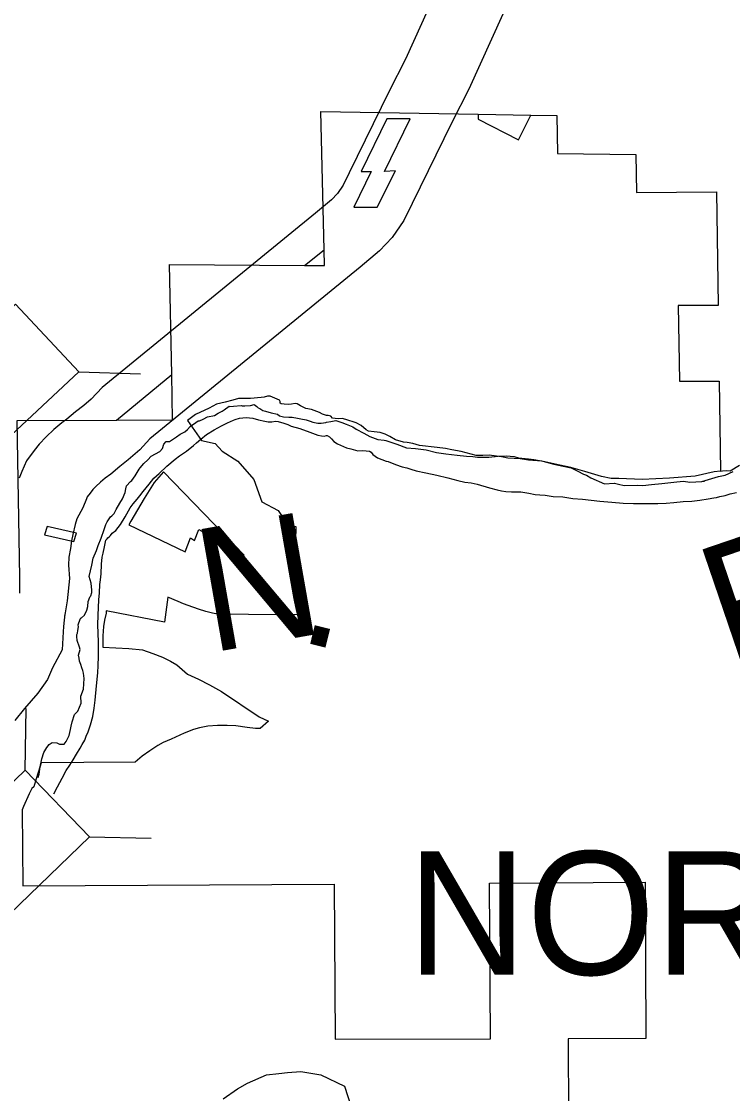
# Model space of a CAD drawing. Extents: x 1377389 to 1380723, y 1168351 to 1170484.
# Drawn here: x 1377596.02 to 1377626.44, y 1170099.02 to 1170144.87 of the extents above; entities that cross this region are included whole.
import ezdxf

# ---------------------------------------------------------------- set-up
doc = ezdxf.new("R2010")
doc.units = 0
doc.layers.add('B_Fill', color=7, linetype='Continuous')

msp = doc.modelspace()

# ---------------------------------------------------------------- linework, layer by layer
at = {"layer": 'B_Fill'}
for p, q in [((1377608.975, 1170135.108), (1377608.836, 1170141.022)), ((1377608.836, 1170141.022), (1377615.559, 1170140.905)), ((1377615.559, 1170140.905), (1377615.564, 1170140.686)), ((1377617.287, 1170139.808), (1377617.804, 1170140.866)), ((1377617.804, 1170140.866), (1377618.918, 1170140.847)), ((1377618.918, 1170140.847), (1377618.949, 1170139.224)), ((1377611.655, 1170140.704), (1377610.559, 1170138.457)), ((1377611.559, 1170138.457), (1377612.655, 1170140.704)), ((1377612.655, 1170140.704), (1377611.655, 1170140.704)), ((1377615.564, 1170140.686), (1377617.287, 1170139.808)), ((1377618.949, 1170139.224), (1377622.304, 1170139.174)), ((1377622.304, 1170139.174), (1377622.333, 1170137.56)), ((1377611.236, 1170136.92), (1377612.022, 1170138.483)), ((1377612.022, 1170138.483), (1377611.559, 1170138.457)), ((1377610.986, 1170138.457), (1377610.236, 1170136.92)), ((1377610.559, 1170138.457), (1377610.986, 1170138.457)), ((1377622.333, 1170137.56), (1377625.747, 1170137.578)), ((1377625.747, 1170137.578), (1377625.818, 1170132.721)), ((1377610.236, 1170136.92), (1377611.236, 1170136.92)), ((1377608.991, 1170134.431), (1377608.975, 1170135.108)), ((1377602.45, 1170129.767), (1377602.353, 1170134.48)), ((1377602.353, 1170134.48), (1377608.132, 1170134.437)), ((1377608.132, 1170134.437), (1377608.991, 1170134.431)), ((1377625.818, 1170132.721), (1377624.119, 1170132.721)), ((1377624.119, 1170132.721), (1377624.172, 1170129.489)), ((1377598.48, 1170129.888), (1377601.119, 1170129.8)), ((1377602.49, 1170127.825), (1377602.45, 1170129.767)), ((1377624.172, 1170129.489), (1377625.865, 1170129.485)), ((1377625.865, 1170129.485), (1377625.921, 1170125.642)), ((1377604.373, 1170128.499), (1377604.048, 1170128.328)), ((1377604.74, 1170128.593), (1377604.373, 1170128.499)), ((1377605.066, 1170128.679), (1377604.74, 1170128.593)), ((1377605.305, 1170128.739), (1377605.066, 1170128.679)), ((1377605.818, 1170128.747), (1377605.305, 1170128.739)), ((1377606.272, 1170128.79), (1377605.818, 1170128.747)), ((1377606.4, 1170128.807), (1377606.272, 1170128.79)), ((1377606.545, 1170128.842), (1377606.4, 1170128.807)), ((1377606.665, 1170128.842), (1377606.545, 1170128.842)), ((1377607.067, 1170128.67), (1377606.665, 1170128.842)), ((1377607.084, 1170128.619), (1377607.067, 1170128.67)), ((1377607.084, 1170128.55), (1377607.084, 1170128.619)), ((1377607.136, 1170128.516), (1377607.084, 1170128.55)), ((1377607.264, 1170128.5), (1377607.136, 1170128.516)), ((1377607.44, 1170128.492), (1377607.264, 1170128.5)), ((1377607.568, 1170128.5), (1377607.44, 1170128.492)), ((1377607.735, 1170128.524), (1377607.568, 1170128.5)), ((1377607.823, 1170128.516), (1377607.735, 1170128.524)), ((1377607.959, 1170128.428), (1377607.823, 1170128.516)), ((1377608.19, 1170128.317), (1377607.959, 1170128.428)), ((1377603.466, 1170128.063), (1377603.132, 1170127.797)), ((1377604.048, 1170128.328), (1377603.466, 1170128.063)), ((1377608.43, 1170128.277), (1377608.19, 1170128.317)), ((1377608.773, 1170128.149), (1377608.43, 1170128.277)), ((1377608.895, 1170128.076), (1377608.773, 1170128.149)), ((1377609.069, 1170128.02), (1377608.895, 1170128.076)), ((1377609.146, 1170128.02), (1377609.069, 1170128.02)), ((1377609.257, 1170127.994), (1377609.146, 1170128.02)), ((1377609.326, 1170127.908), (1377609.257, 1170127.994)), ((1377595.835, 1170127.806), (1377600.088, 1170127.818)), ((1377600.088, 1170127.818), (1377602.49, 1170127.825)), ((1377603.132, 1170127.797), (1377603.727, 1170126.948)), ((1377609.445, 1170127.891), (1377609.326, 1170127.908)), ((1377609.591, 1170127.874), (1377609.445, 1170127.891)), ((1377609.736, 1170127.891), (1377609.591, 1170127.874)), ((1377609.905, 1170127.846), (1377609.736, 1170127.891)), ((1377610.335, 1170127.703), (1377609.905, 1170127.846)), ((1377610.549, 1170127.583), (1377610.335, 1170127.703)), ((1377610.763, 1170127.403), (1377610.549, 1170127.583)), ((1377610.865, 1170127.343), (1377610.763, 1170127.403)), ((1377611.113, 1170127.318), (1377610.865, 1170127.343)), ((1377611.37, 1170127.292), (1377611.113, 1170127.318)), ((1377611.575, 1170127.224), (1377611.37, 1170127.292)), ((1377611.781, 1170127.121), (1377611.575, 1170127.224)), ((1377612.02, 1170126.975), (1377611.781, 1170127.121)), ((1377603.727, 1170126.948), (1377604.311, 1170126.814)), ((1377604.311, 1170126.814), (1377604.609, 1170126.494)), ((1377612.371, 1170126.881), (1377612.02, 1170126.975)), ((1377612.525, 1170126.856), (1377612.371, 1170126.881)), ((1377612.764, 1170126.821), (1377612.525, 1170126.856)), ((1377613.055, 1170126.736), (1377612.764, 1170126.821)), ((1377613.808, 1170126.651), (1377613.055, 1170126.736)), ((1377614.159, 1170126.599), (1377613.808, 1170126.651)), ((1377614.427, 1170126.554), (1377614.159, 1170126.599)), ((1377604.609, 1170126.494), (1377605.28, 1170126.058)), ((1377614.829, 1170126.484), (1377614.427, 1170126.554)), ((1377615.467, 1170126.311), (1377614.829, 1170126.484)), ((1377615.76, 1170126.299), (1377615.467, 1170126.311)), ((1377616.022, 1170126.318), (1377615.76, 1170126.299)), ((1377616.558, 1170126.248), (1377616.022, 1170126.318)), ((1377616.826, 1170126.19), (1377616.558, 1170126.248)), ((1377617.353, 1170126.165), (1377616.826, 1170126.19)), ((1377617.706, 1170126.106), (1377617.353, 1170126.165)), ((1377618.28, 1170126.062), (1377617.706, 1170126.106)), ((1377605.28, 1170126.058), (1377605.963, 1170125.273)), ((1377618.854, 1170125.93), (1377618.28, 1170126.062)), ((1377619.516, 1170125.797), (1377618.854, 1170125.93)), ((1377620.119, 1170125.621), (1377619.516, 1170125.797)), ((1377625.921, 1170125.642), (1377625.658, 1170125.604)), ((1377602.107, 1170125.607), (1377601.698, 1170125.158)), ((1377605.552, 1170122.04), (1377602.107, 1170125.607)), ((1377605.963, 1170125.273), (1377606.308, 1170124.324)), ((1377620.84, 1170125.414), (1377620.119, 1170125.621)), ((1377621.252, 1170125.326), (1377620.84, 1170125.414)), ((1377621.576, 1170125.326), (1377621.252, 1170125.326)), ((1377622.576, 1170125.282), (1377621.576, 1170125.326)), ((1377623.739, 1170125.341), (1377622.576, 1170125.282)), ((1377624.842, 1170125.429), (1377623.739, 1170125.341)), ((1377625.658, 1170125.604), (1377624.842, 1170125.429)), ((1377601.698, 1170125.158), (1377601.271, 1170124.46)), ((1377601.271, 1170124.46), (1377600.696, 1170123.504)), ((1377606.308, 1170124.324), (1377607.006, 1170123.952)), ((1377607.006, 1170123.952), (1377607.442, 1170123.282)), ((1377600.696, 1170123.504), (1377600.614, 1170123.344)), ((1377597.129, 1170123.273), (1377597.007, 1170122.919)), ((1377597.007, 1170122.919), (1377598.264, 1170122.629)), ((1377598.377, 1170122.985), (1377597.129, 1170123.273)), ((1377598.264, 1170122.629), (1377598.377, 1170122.985)), ((1377600.614, 1170123.344), (1377603.02, 1170122.189)), ((1377603.423, 1170122.677), (1377603.61, 1170123.14)), ((1377603.61, 1170123.14), (1377605.552, 1170122.04)), ((1377607.442, 1170123.282), (1377607.755, 1170123.276)), ((1377607.755, 1170123.276), (1377607.728, 1170122.027)), ((1377603.02, 1170122.189), (1377603.253, 1170122.783)), ((1377603.253, 1170122.783), (1377603.423, 1170122.677)), ((1377607.728, 1170122.027), (1377607.724, 1170121.223)), ((1377607.724, 1170121.223), (1377607.726, 1170120.807)), ((1377607.726, 1170120.807), (1377607.851, 1170120.729)), ((1377607.851, 1170120.729), (1377607.862, 1170120.316)), ((1377602.292, 1170120.254), (1377602.141, 1170119.179)), ((1377602.726, 1170120.059), (1377602.292, 1170120.254)), ((1377607.862, 1170120.316), (1377607.891, 1170120.086)), ((1377602.949, 1170119.968), (1377602.726, 1170120.059)), ((1377603.148, 1170119.894), (1377602.949, 1170119.968)), ((1377603.592, 1170119.741), (1377603.148, 1170119.894)), ((1377603.917, 1170119.637), (1377603.592, 1170119.741)), ((1377607.891, 1170120.086), (1377607.919, 1170119.933)), ((1377607.919, 1170119.933), (1377607.968, 1170119.774)), ((1377607.968, 1170119.774), (1377608.094, 1170119.485)), ((1377599.579, 1170119.261), (1377599.534, 1170118.987)), ((1377599.643, 1170119.567), (1377599.579, 1170119.261)), ((1377599.655, 1170119.662), (1377599.643, 1170119.567)), ((1377602.141, 1170119.179), (1377599.655, 1170119.662)), ((1377604.189, 1170119.559), (1377603.917, 1170119.637)), ((1377604.266, 1170119.546), (1377604.189, 1170119.559)), ((1377604.333, 1170119.538), (1377604.266, 1170119.546)), ((1377604.475, 1170119.532), (1377604.333, 1170119.538)), ((1377604.81, 1170119.521), (1377604.475, 1170119.532)), ((1377605.731, 1170119.499), (1377604.81, 1170119.521)), ((1377608.094, 1170119.485), (1377605.731, 1170119.499)), ((1377599.534, 1170118.987), (1377599.509, 1170118.591)), ((1377599.509, 1170118.591), (1377599.499, 1170118.113)), ((1377599.499, 1170118.113), (1377600.613, 1170118.053)), ((1377600.613, 1170118.053), (1377601.201, 1170117.99)), ((1377601.201, 1170117.99), (1377601.651, 1170117.836)), ((1377601.651, 1170117.836), (1377602.052, 1170117.685)), ((1377602.052, 1170117.685), (1377602.399, 1170117.507)), ((1377602.399, 1170117.507), (1377602.672, 1170117.354)), ((1377602.672, 1170117.354), (1377603.122, 1170116.95)), ((1377603.122, 1170116.95), (1377603.603, 1170116.743)), ((1377603.603, 1170116.743), (1377604.072, 1170116.493)), ((1377604.072, 1170116.493), (1377604.58, 1170116.206)), ((1377604.58, 1170116.206), (1377606.187, 1170115.131)), ((1377596.183, 1170112.844), (1377596.231, 1170115.483)), ((1377606.187, 1170115.131), (1377606.589, 1170114.939)), ((1377603.638, 1170114.659), (1377603.388, 1170114.587)), ((1377603.991, 1170114.724), (1377603.638, 1170114.659)), ((1377604.41, 1170114.764), (1377603.991, 1170114.724)), ((1377604.828, 1170114.764), (1377604.41, 1170114.764)), ((1377605.19, 1170114.748), (1377604.828, 1170114.764)), ((1377605.672, 1170114.675), (1377605.19, 1170114.748)), ((1377606.042, 1170114.635), (1377605.672, 1170114.675)), ((1377606.589, 1170114.939), (1377606.233, 1170114.63)), ((1377602.978, 1170114.426), (1377602.431, 1170114.177)), ((1377603.388, 1170114.587), (1377602.978, 1170114.426)), ((1377606.233, 1170114.63), (1377606.042, 1170114.635)), ((1377601.858, 1170113.897), (1377601.518, 1170113.678)), ((1377602.089, 1170114.031), (1377601.858, 1170113.897)), ((1377602.431, 1170114.177), (1377602.089, 1170114.031)), ((1377601.185, 1170113.446), (1377600.892, 1170113.198)), ((1377601.518, 1170113.678), (1377601.185, 1170113.446)), ((1377596.819, 1170113.022), (1377596.648, 1170112.482)), ((1377596.866, 1170113.161), (1377596.819, 1170113.022)), ((1377598.698, 1170113.178), (1377596.866, 1170113.161)), ((1377600.892, 1170113.198), (1377598.698, 1170113.178)), ((1377596.648, 1170112.482), (1377596.554, 1170112.132)), ((1377596.468, 1170112.063), (1377596.349, 1170111.832)), ((1377596.554, 1170112.132), (1377596.468, 1170112.063)), ((1377596.349, 1170111.832), (1377596.118, 1170111.301)), ((1377596.118, 1170111.301), (1377596.055, 1170111.149)), ((1377596.055, 1170111.149), (1377596.089, 1170107.905)), ((1377598.932, 1170109.993), (1377601.572, 1170109.946)), ((1377596.089, 1170107.905), (1377609.395, 1170107.979)), ((1377609.395, 1170107.979), (1377609.442, 1170101.34)), ((1377616.049, 1170108.015), (1377622.703, 1170108.052)), ((1377616.085, 1170101.353), (1377616.049, 1170108.015)), ((1377622.703, 1170108.052), (1377622.729, 1170101.366)), ((1377609.442, 1170101.34), (1377616.085, 1170101.353)), ((1377622.729, 1170101.366), (1377619.407, 1170101.359)), ((1377619.407, 1170101.359), (1377619.422, 1170098.022))]:
    msp.add_line(p, q, dxfattribs=at)
for points in [[(1377617.645, 1170154.729), (1377612.446, 1170143.262), (1377611.753, 1170141.884), (1377610.037, 1170138.397), (1377609.778, 1170137.862), (1377609.542, 1170137.514), (1377609.287, 1170137.245), (1377608.596, 1170136.666), (1377599.477, 1170129.218), (1377599.002, 1170128.718), (1377598.689, 1170128.444), (1377598.331, 1170128.169), (1377597.972, 1170127.86), (1377597.758, 1170127.702), (1377597.415, 1170127.418), (1377597.086, 1170127.11), (1377596.787, 1170126.796), (1377596.571, 1170126.513), (1377596.243, 1170126.078), (1377596.037, 1170125.62), (1377595.924, 1170125.332)], [(1377620.35, 1170153.43), (1377615.154, 1170141.968), (1377614.439, 1170140.548), (1377612.733, 1170137.081), (1377612.384, 1170136.359), (1377611.887, 1170135.627), (1377611.345, 1170135.056), (1377610.509, 1170134.355), (1377601.522, 1170127.015), (1377601.082, 1170126.552), (1377600.593, 1170126.125), (1377600.226, 1170125.842), (1377599.841, 1170125.511), (1377599.605, 1170125.337), (1377599.4, 1170125.167), (1377599.201, 1170124.981), (1377599.072, 1170124.845), (1377598.96, 1170124.699), (1377598.842, 1170124.542), (1377598.802, 1170124.453), (1377598.653, 1170124.073), (1377598.397, 1170123.593), (1377598.326, 1170123.354), (1377598.229, 1170122.921), (1377598.17, 1170122.654), (1377598.123, 1170122.331), (1377598.054, 1170121.954), (1377598.031, 1170121.617), (1377598.076, 1170121.05), (1377597.986, 1170120.09), (1377597.859, 1170119.408)], [(1377608.975, 1170135.108), (1377608.836, 1170141.022)], [(1377608.836, 1170141.022), (1377615.559, 1170140.905)], [(1377615.559, 1170140.905), (1377617.804, 1170140.866)], [(1377617.804, 1170140.866), (1377618.918, 1170140.847), (1377618.949, 1170139.224), (1377622.304, 1170139.174), (1377622.333, 1170137.56), (1377625.747, 1170137.578), (1377625.818, 1170132.721), (1377624.119, 1170132.721), (1377624.172, 1170129.489), (1377625.865, 1170129.485), (1377625.921, 1170125.642)], [(1377608.132, 1170134.437), (1377608.975, 1170135.108)], [(1377602.45, 1170129.767), (1377602.353, 1170134.48), (1377608.132, 1170134.437)], [(1377600.088, 1170127.818), (1377602.45, 1170129.767)], [(1377598.6, 1170119.368), (1377598.717, 1170119.471), (1377598.821, 1170119.694), (1377598.857, 1170119.855), (1377598.882, 1170120.066), (1377598.947, 1170120.248), (1377598.966, 1170120.278), (1377598.996, 1170120.299), (1377599.042, 1170120.44), (1377599.04, 1170120.54), (1377599.012, 1170120.85), (1377598.925, 1170121.138), (1377599.033, 1170121.622), (1377599.085, 1170121.913), (1377599.237, 1170122.248), (1377599.312, 1170122.46), (1377599.434, 1170122.773), (1377599.564, 1170123.147), (1377599.629, 1170123.349), (1377599.686, 1170123.47), (1377599.772, 1170123.603), (1377599.83, 1170123.684), (1377599.889, 1170123.726), (1377599.987, 1170123.828), (1377600.082, 1170123.991), (1377600.235, 1170124.265), (1377600.34, 1170124.458), (1377600.464, 1170124.721), (1377600.49, 1170124.882), (1377600.517, 1170125.003), (1377600.692, 1170125.188), (1377600.75, 1170125.239), (1377600.885, 1170125.433), (1377601.058, 1170125.727), (1377601.097, 1170125.778), (1377601.252, 1170125.962), (1377601.427, 1170126.127), (1377601.574, 1170126.271), (1377601.938, 1170126.47), (1377602.055, 1170126.603), (1377602.12, 1170126.785), (1377602.217, 1170126.898), (1377602.357, 1170126.911), (1377602.662, 1170127.099), (1377602.818, 1170127.213), (1377603.006, 1170127.318), (1377603.123, 1170127.421), (1377603.24, 1170127.544), (1377603.583, 1170127.783), (1377603.643, 1170127.794), (1377603.791, 1170127.858), (1377603.988, 1170127.963), (1377604.286, 1170128.02), (1377604.434, 1170128.114), (1377604.493, 1170128.145), (1377604.611, 1170128.208), (1377604.7, 1170128.261), (1377604.906, 1170128.416), (1377604.936, 1170128.407), (1377605.096, 1170128.411), (1377605.424, 1170128.449), (1377605.465, 1170128.43), (1377605.584, 1170128.433), (1377605.824, 1170128.449), (1377605.983, 1170128.483), (1377606.094, 1170128.405), (1377606.156, 1170128.347), (1377606.216, 1170128.318), (1377606.348, 1170128.231), (1377606.469, 1170128.204), (1377606.7, 1170128.13), (1377606.972, 1170128.067), (1377607.063, 1170128.009), (1377607.234, 1170127.963), (1377607.464, 1170127.939), (1377607.604, 1170127.942), (1377607.825, 1170127.897), (1377607.975, 1170127.871), (1377608.206, 1170127.827), (1377608.377, 1170127.771), (1377608.488, 1170127.734), (1377608.699, 1170127.689), (1377608.839, 1170127.692), (1377609.038, 1170127.717), (1377609.077, 1170127.728), (1377609.256, 1170127.753), (1377609.475, 1170127.798), (1377609.727, 1170127.724), (1377609.918, 1170127.649), (1377610.201, 1170127.536), (1377610.343, 1170127.439), (1377610.667, 1170127.257), (1377610.93, 1170127.113), (1377611.263, 1170126.991), (1377611.533, 1170126.968), (1377611.613, 1170126.95), (1377612.077, 1170126.791), (1377612.5, 1170126.631), (1377612.88, 1170126.611), (1377613.331, 1170126.542), (1377613.783, 1170126.433)], [(1377601.232, 1170124.76), (1377601.493, 1170125.077), (1377601.687, 1170125.332), (1377601.911, 1170125.538), (1377602.243, 1170125.847), (1377602.595, 1170126.156), (1377602.781, 1170126.291), (1377603.086, 1170126.498), (1377603.38, 1170126.736), (1377603.517, 1170126.85), (1377603.692, 1170127.004), (1377603.937, 1170127.21), (1377604.262, 1170127.399), (1377604.587, 1170127.577), (1377604.844, 1170127.704), (1377605.091, 1170127.81), (1377605.17, 1170127.842), (1377605.348, 1170127.906), (1377605.637, 1170127.933), (1377605.927, 1170127.901), (1377606.168, 1170127.836), (1377606.43, 1170127.773), (1377606.57, 1170127.746), (1377606.73, 1170127.75), (1377606.889, 1170127.774), (1377606.999, 1170127.757), (1377607.251, 1170127.683), (1377607.412, 1170127.637), (1377607.554, 1170127.56), (1377607.936, 1170127.46), (1377608.359, 1170127.31), (1377608.701, 1170127.178), (1377608.852, 1170127.142), (1377608.972, 1170127.135), (1377609.071, 1170127.167), (1377609.101, 1170127.158), (1377609.193, 1170127.1), (1377609.285, 1170127.012), (1377609.387, 1170126.905), (1377609.54, 1170126.798), (1377609.802, 1170126.695), (1377609.933, 1170126.638), (1377610.114, 1170126.592), (1377610.406, 1170126.499), (1377610.625, 1170126.515), (1377610.916, 1170126.492), (1377610.977, 1170126.453), (1377611.049, 1170126.355), (1377611.252, 1170126.21), (1377611.625, 1170126.069), (1377611.706, 1170126.051), (1377612.028, 1170125.919), (1377612.301, 1170125.815), (1377612.501, 1170125.78), (1377612.682, 1170125.724), (1377612.904, 1170125.65), (1377613.326, 1170125.56), (1377613.797, 1170125.472), (1377614.26, 1170125.353), (1377614.692, 1170125.243), (1377614.983, 1170125.171), (1377615.264, 1170125.137), (1377615.515, 1170125.084), (1377616.038, 1170124.926), (1377616.369, 1170124.844), (1377616.55, 1170124.799), (1377616.741, 1170124.773), (1377616.981, 1170124.759), (1377617.38, 1170124.749), (1377617.721, 1170124.698), (1377617.992, 1170124.644), (1377618.192, 1170124.629), (1377618.423, 1170124.605), (1377618.773, 1170124.553), (1377619.173, 1170124.533), (1377619.614, 1170124.474), (1377620.025, 1170124.434), (1377620.766, 1170124.352), (1377621.276, 1170124.315), (1377621.767, 1170124.267), (1377622.206, 1170124.258), (1377622.566, 1170124.257), (1377622.915, 1170124.255), (1377623.245, 1170124.253), (1377623.604, 1170124.262), (1377623.923, 1170124.29), (1377624.331, 1170124.34), (1377624.7, 1170124.36), (1377625.039, 1170124.398), (1377625.397, 1170124.457), (1377625.636, 1170124.493), (1377625.745, 1170124.516), (1377625.894, 1170124.559), (1377626.123, 1170124.595), (1377626.341, 1170124.671), (1377626.609, 1170124.727)], [(1377595.96, 1170120.417), (1377595.953, 1170121.088), (1377595.835, 1170127.806), (1377600.088, 1170127.818)], [(1377613.783, 1170126.433), (1377614.174, 1170126.372), (1377614.655, 1170126.324), (1377615.056, 1170126.274), (1377615.336, 1170126.261), (1377615.526, 1170126.235), (1377616.015, 1170126.238), (1377616.414, 1170126.277), (1377616.753, 1170126.296), (1377617.093, 1170126.264), (1377617.284, 1170126.209), (1377617.705, 1170126.169), (1377617.935, 1170126.135), (1377618.266, 1170126.083), (1377618.487, 1170126.028), (1377618.789, 1170125.936), (1377619.191, 1170125.845), (1377619.532, 1170125.774), (1377619.815, 1170125.631), (1377620.058, 1170125.506), (1377620.199, 1170125.46), (1377620.381, 1170125.354), (1377620.967, 1170125.098), (1377621.376, 1170125.118), (1377621.386, 1170125.119), (1377621.567, 1170125.073), (1377621.808, 1170125.029), (1377622.377, 1170125.043), (1377622.607, 1170125.019), (1377622.975, 1170125.068), (1377623.413, 1170125.109), (1377624.051, 1170125.185), (1377624.34, 1170125.202), (1377624.61, 1170125.168), (1377625.119, 1170125.191), (1377625.236, 1170125.205)], [(1377625.921, 1170125.642), (1377626.006, 1170125.654), (1377626.183, 1170125.662), (1377626.336, 1170125.647), (1377626.732, 1170125.892)], [(1377625.119, 1170125.191), (1377625.843, 1170125.409), (1377626.121, 1170125.466), (1377626.467, 1170125.615)], [(1377597.407, 1170111.836), (1377597.561, 1170112.142), (1377597.772, 1170112.508), (1377597.943, 1170112.833), (1377598.097, 1170113.067), (1377598.232, 1170113.29), (1377598.385, 1170113.535), (1377598.539, 1170113.789), (1377598.615, 1170113.941), (1377598.73, 1170114.134), (1377598.795, 1170114.306), (1377598.871, 1170114.488), (1377598.973, 1170114.781), (1377599.074, 1170115.144), (1377599.135, 1170115.506), (1377599.177, 1170115.847), (1377599.231, 1170116.449), (1377599.287, 1170117.012), (1377599.31, 1170117.323), (1377599.32, 1170117.703), (1377599.324, 1170118.344), (1377599.286, 1170119.064), (1377599.306, 1170119.475), (1377599.339, 1170120.137), (1377599.362, 1170120.438), (1377599.383, 1170120.789), (1377599.408, 1170120.99), (1377599.432, 1170121.241), (1377599.451, 1170121.662), (1377599.484, 1170121.963), (1377599.52, 1170122.124), (1377599.573, 1170122.396), (1377599.617, 1170122.607), (1377599.635, 1170122.688), (1377599.674, 1170122.729), (1377599.684, 1170122.739), (1377599.723, 1170122.78), (1377599.772, 1170122.822), (1377599.83, 1170122.883), (1377599.898, 1170122.985), (1377600.065, 1170123.099), (1377600.268, 1170123.355), (1377600.459, 1170123.69), (1377600.68, 1170124.066), (1377600.805, 1170124.239), (1377600.97, 1170124.433), (1377601.086, 1170124.576), (1377601.232, 1170124.76)], [(1377597.877, 1170119.532), (1377597.822, 1170118.991), (1377597.803, 1170118.766), (1377597.772, 1170117.989), (1377597.356, 1170117.227), (1377597.135, 1170116.731), (1377596.73, 1170116.14), (1377596.161, 1170115.485), (1377595.735, 1170114.97)], [(1377596.743, 1170112.534), (1377596.789, 1170112.674), (1377596.821, 1170112.985), (1377596.892, 1170113.327), (1377596.975, 1170113.61), (1377597.11, 1170113.823), (1377597.217, 1170113.946), (1377597.344, 1170114.029), (1377597.534, 1170114.014), (1377597.645, 1170113.967), (1377597.845, 1170113.962), (1377597.932, 1170114.074), (1377598.066, 1170114.338), (1377598.119, 1170114.589), (1377598.156, 1170114.73), (1377598.191, 1170114.912), (1377598.293, 1170115.235), (1377598.439, 1170115.378), (1377598.581, 1170115.712), (1377598.563, 1170116.012), (1377598.676, 1170116.316), (1377598.704, 1170116.767), (1377598.691, 1170116.887), (1377598.679, 1170116.997), (1377598.656, 1170117.116), (1377598.613, 1170117.225), (1377598.56, 1170117.364), (1377598.506, 1170117.513), (1377598.493, 1170117.633), (1377598.47, 1170117.762), (1377598.543, 1170118.015), (1377598.501, 1170118.104), (1377598.414, 1170118.392), (1377598.403, 1170118.422), (1377598.391, 1170118.532), (1377598.398, 1170118.652), (1377598.416, 1170118.702), (1377598.443, 1170118.823), (1377598.46, 1170118.974), (1377598.457, 1170119.064), (1377598.531, 1170119.306), (1377598.57, 1170119.367), (1377598.6, 1170119.368)], [(1377604.657, 1170098.795), (1377605.267, 1170099.216), (1377605.699, 1170099.459), (1377606.501, 1170099.824), (1377607.032, 1170099.874), (1377607.41, 1170099.914), (1377607.975, 1170099.959), (1377608.824, 1170099.815), (1377609.845, 1170099.334), (1377610.248, 1170098.058)]]:
    msp.add_lwpolyline(points, dxfattribs=at)
for points in [[(1377589.803, 1170121.774), (1377598.48, 1170129.888), (1377595.776, 1170132.781), (1377587.099, 1170124.666)], [(1377590.381, 1170101.746), (1377598.932, 1170109.993), (1377596.183, 1170112.844), (1377587.632, 1170104.597)]]:
    msp.add_lwpolyline(points, close=True, dxfattribs=at)

# ---------------------------------------------------------------- texts
for s, rotation, p in [('Fork', 18.8432, (1377626.31, 1170117.105)), ('N', 9.971, (1377604.071, 1170117.86)), ('.', 346.0611, (1377607.748, 1170118.408))]:
    msp.add_text(s, height=5.28, rotation=rotation, dxfattribs=at).set_placement(p)
msp.add_text('NORFORK', height=5.28, dxfattribs=at).set_placement((1377612.538, 1170104.097))

doc.saveas('drawing.dxf')
